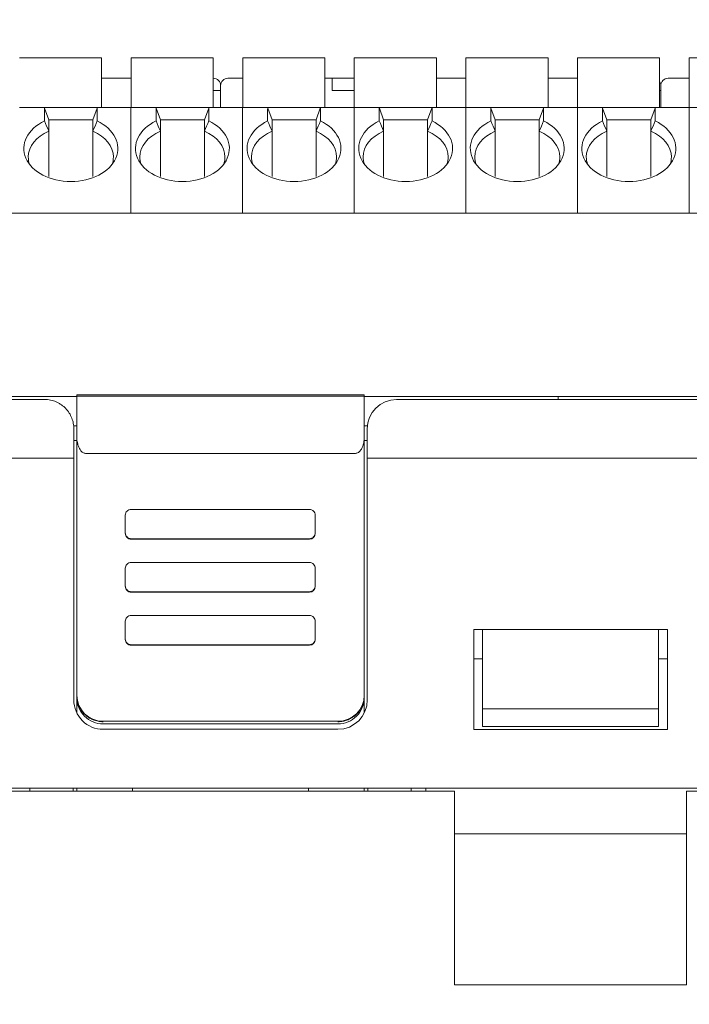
# Model space of a CAD drawing. Header units: millimetres. Extents: x -1114 to 1396, y -630 to 631.
# Tile 408 of 656: x -44 to -21, y 534 to 568. Entities that reach past the tile are written whole.
import ezdxf

# ---------------------------------------------------------------- set-up
doc = ezdxf.new("R2010")
doc.units = ezdxf.units.MM
doc.header["$MEASUREMENT"] = 0

msp = doc.modelspace()

# ---------------------------------------------------------------- linework, layer by layer
at = {"lineweight": 18}
for points, knots in [([(1038.9843, -629.7647), (1038.9843, -629.7647), (-1111.4882, -629.7647), (-1111.4882, -629.7647), (-1111.4882, -629.7647), (-1111.4882, -629.7647), (-1111.4882, 630.7883), (-1111.4882, 630.7883), (-1111.4882, 630.7883), (-1111.4882, 630.7883), (1038.9843, 630.7883), (1038.9843, 630.7883)], [0, 0, 0, 0, 0.3333333, 0.3333333, 0.3333333, 0.3333333, 0.6666667, 0.6666667, 0.6666667, 0.6666667, 1, 1, 1, 1]), ([(-37.0441, 565.6826), (-37.0441, 565.7489), (-37.0705, 565.8125), (-37.1174, 565.8594), (-37.1174, 565.8594), (-37.1642, 565.9063), (-37.2278, 565.9326), (-37.2941, 565.9326)], [0, 0, 0, 0, 0.5, 0.5, 0.5, 0.5, 1, 1, 1, 1]), ([(-36.7941, 565.9326), (-36.8604, 565.9326), (-36.924, 565.9063), (-36.9709, 565.8594), (-36.9709, 565.8594), (-37.0178, 565.8125), (-37.0441, 565.7489), (-37.0441, 565.6826)], [0, 0, 0, 0, 0.5, 0.5, 0.5, 0.5, 1, 1, 1, 1]), ([(-21.7941, 565.9326), (-21.8604, 565.9326), (-21.924, 565.9063), (-21.9709, 565.8594), (-21.9709, 565.8594), (-22.0178, 565.8125), (-22.0441, 565.7489), (-22.0441, 565.6826)], [0, 0, 0, 0, 0.5, 0.5, 0.5, 0.5, 1, 1, 1, 1]), ([(-43.0485, 564.4793), (-43.6292, 564.2), (-43.8844, 563.6855), (-43.6777, 563.2109), (-43.6777, 563.2109), (-43.471, 562.7363), (-42.8508, 562.4125), (-42.1485, 562.4125)], [0, 0, 0, 0, 0.5, 0.5, 0.5, 0.5, 1, 1, 1, 1]), ([(-42.1485, 562.4125), (-41.4463, 562.4125), (-40.8261, 562.7363), (-40.6194, 563.2109), (-40.6194, 563.2109), (-40.4127, 563.6855), (-40.6679, 564.2), (-41.2485, 564.4793)], [0, 0, 0, 0, 0.5, 0.5, 0.5, 0.5, 1, 1, 1, 1]), ([(-39.2453, 564.4793), (-39.8259, 564.2), (-40.0811, 563.6855), (-39.8744, 563.2109), (-39.8744, 563.2109), (-39.6678, 562.7363), (-39.0476, 562.4125), (-38.3453, 562.4125)], [0, 0, 0, 0, 0.5, 0.5, 0.5, 0.5, 1, 1, 1, 1]), ([(-38.3453, 562.4125), (-37.643, 562.4125), (-37.0228, 562.7363), (-36.8161, 563.2109), (-36.8161, 563.2109), (-36.6095, 563.6855), (-36.8646, 564.2), (-37.4453, 564.4793)], [0, 0, 0, 0, 0.5, 0.5, 0.5, 0.5, 1, 1, 1, 1]), ([(-35.442, 564.4793), (-36.0227, 564.2), (-36.2778, 563.6855), (-36.0712, 563.2109), (-36.0712, 563.2109), (-35.8645, 562.7363), (-35.2443, 562.4125), (-34.542, 562.4125)], [0, 0, 0, 0, 0.5, 0.5, 0.5, 0.5, 1, 1, 1, 1]), ([(-34.542, 562.4125), (-33.8397, 562.4125), (-33.2195, 562.7363), (-33.0129, 563.2109), (-33.0129, 563.2109), (-32.8062, 563.6855), (-33.0614, 564.2), (-33.642, 564.4793)], [0, 0, 0, 0, 0.5, 0.5, 0.5, 0.5, 1, 1, 1, 1]), ([(-31.6388, 564.4793), (-32.2194, 564.2), (-32.4746, 563.6855), (-32.2679, 563.2109), (-32.2679, 563.2109), (-32.0613, 562.7363), (-31.4411, 562.4125), (-30.7388, 562.4125)], [0, 0, 0, 0, 0.5, 0.5, 0.5, 0.5, 1, 1, 1, 1]), ([(-30.7388, 562.4125), (-30.0365, 562.4125), (-29.4163, 562.7363), (-29.2096, 563.2109), (-29.2096, 563.2109), (-29.003, 563.6855), (-29.2581, 564.2), (-29.8388, 564.4793)], [0, 0, 0, 0, 0.5, 0.5, 0.5, 0.5, 1, 1, 1, 1]), ([(-27.8355, 564.4793), (-28.4162, 564.2), (-28.6713, 563.6855), (-28.4647, 563.2109), (-28.4647, 563.2109), (-28.258, 562.7363), (-27.6378, 562.4125), (-26.9355, 562.4125)], [0, 0, 0, 0, 0.5, 0.5, 0.5, 0.5, 1, 1, 1, 1]), ([(-26.9355, 562.4125), (-26.2332, 562.4125), (-25.613, 562.7363), (-25.4064, 563.2109), (-25.4064, 563.2109), (-25.1997, 563.6855), (-25.4549, 564.2), (-26.0355, 564.4793)], [0, 0, 0, 0, 0.5, 0.5, 0.5, 0.5, 1, 1, 1, 1]), ([(-24.0323, 564.4793), (-24.6129, 564.2), (-24.8681, 563.6855), (-24.6614, 563.2109), (-24.6614, 563.2109), (-24.4547, 562.7363), (-23.8346, 562.4125), (-23.1323, 562.4125)], [0, 0, 0, 0, 0.5, 0.5, 0.5, 0.5, 1, 1, 1, 1]), ([(-23.1323, 562.4125), (-22.43, 562.4125), (-21.8098, 562.7363), (-21.6031, 563.2109), (-21.6031, 563.2109), (-21.3964, 563.6855), (-21.6516, 564.2), (-22.2323, 564.4793)], [0, 0, 0, 0, 0.5, 0.5, 0.5, 0.5, 1, 1, 1, 1]), ([(-43.0466, 554.9907), (-46.2416, 554.9907), (-49.4385, 554.9907), (-52.6376, 554.9907), (-52.6376, 554.9907), (-53.0375, 554.9907), (-53.4374, 554.9907), (-53.8373, 554.9907), (-53.8373, 554.9907), (-54.2373, 554.9907), (-54.6382, 554.9907), (-55.0354, 554.9907), (-55.0354, 554.9907), (-55.4326, 554.9907), (-55.8259, 554.9907), (-56.2092, 554.9907), (-56.2092, 554.9907), (-56.5925, 554.9907), (-56.9644, 554.9907), (-57.3249, 554.9907), (-57.3249, 554.9907), (-58.046, 554.9907), (-58.7299, 554.9907), (-59.4348, 554.9907), (-59.4348, 554.9907), (-60.1398, 554.9907), (-60.8581, 554.9906), (-61.5645, 554.9907)], [0, 0, 0, 0, 0.1428571, 0.1428571, 0.1428571, 0.1428571, 0.2857143, 0.2857143, 0.2857143, 0.2857143, 0.4285714, 0.4285714, 0.4285714, 0.4285714, 0.5714286, 0.5714286, 0.5714286, 0.5714286, 0.7142857, 0.7142857, 0.7142857, 0.7142857, 0.8571429, 0.8571429, 0.8571429, 0.8571429, 1, 1, 1, 1]), ([(-42.0466, 553.9907), (-42.0466, 554.0533), (-42.0524, 554.115), (-42.0639, 554.1759), (-42.0639, 554.1759), (-42.0696, 554.2063), (-42.0768, 554.2365), (-42.0854, 554.2665), (-42.0854, 554.2665), (-42.094, 554.2965), (-42.104, 554.3263), (-42.1156, 554.3558), (-42.1156, 554.3558), (-42.1388, 554.4149), (-42.1673, 554.4712), (-42.2012, 554.5249), (-42.2012, 554.5249), (-42.2181, 554.5517), (-42.2364, 554.5778), (-42.2561, 554.6033), (-42.2561, 554.6033), (-42.2759, 554.6287), (-42.297, 554.6535), (-42.3196, 554.6774), (-42.3196, 554.6774), (-42.3648, 554.7252), (-42.4143, 554.7683), (-42.4683, 554.8066), (-42.4683, 554.8066), (-42.4953, 554.8257), (-42.5234, 554.8436), (-42.5527, 554.8602), (-42.5527, 554.8602), (-42.5673, 554.8686), (-42.5822, 554.8765), (-42.5975, 554.8842), (-42.5975, 554.8842), (-42.6127, 554.8919), (-42.6283, 554.8992), (-42.6439, 554.9061), (-42.6439, 554.9061), (-42.7065, 554.9336), (-42.7715, 554.9546), (-42.8388, 554.9689), (-42.8388, 554.9689), (-42.8725, 554.976), (-42.9067, 554.9815), (-42.9416, 554.9852), (-42.9416, 554.9852), (-42.9765, 554.9889), (-43.0115, 554.9907), (-43.0466, 554.9907)], [0, 0, 0, 0, 0.0769231, 0.0769231, 0.0769231, 0.0769231, 0.1538462, 0.1538462, 0.1538462, 0.1538462, 0.2307692, 0.2307692, 0.2307692, 0.2307692, 0.3076923, 0.3076923, 0.3076923, 0.3076923, 0.3846154, 0.3846154, 0.3846154, 0.3846154, 0.4615385, 0.4615385, 0.4615385, 0.4615385, 0.5384615, 0.5384615, 0.5384615, 0.5384615, 0.6153846, 0.6153846, 0.6153846, 0.6153846, 0.6923077, 0.6923077, 0.6923077, 0.6923077, 0.7692308, 0.7692308, 0.7692308, 0.7692308, 0.8461538, 0.8461538, 0.8461538, 0.8461538, 0.9230769, 0.9230769, 0.9230769, 0.9230769, 1, 1, 1, 1]), ([(-41.9466, 553.7354), (-41.9459, 553.7053), (-41.9453, 553.6751), (-41.9431, 553.645), (-41.9431, 553.645), (-41.9411, 553.6162), (-41.9376, 553.5875), (-41.9329, 553.5589), (-41.9329, 553.5589), (-41.9283, 553.5314), (-41.9227, 553.504), (-41.9157, 553.4769), (-41.9157, 553.4769), (-41.909, 553.4508), (-41.9011, 553.4249), (-41.8917, 553.3992), (-41.8917, 553.3992), (-41.8718, 553.3442), (-41.8457, 553.2903), (-41.8077, 553.2432), (-41.8077, 553.2432), (-41.7976, 553.2307), (-41.7866, 553.2187), (-41.7745, 553.2077), (-41.7745, 553.2077), (-41.7637, 553.1978), (-41.752, 553.1887), (-41.7393, 553.1805), (-41.7393, 553.1805), (-41.7252, 553.1715), (-41.7099, 553.1637), (-41.6935, 553.1591), (-41.6935, 553.1591), (-41.6785, 553.1549), (-41.6625, 553.1535), (-41.6466, 553.152)], [0, 0, 0, 0, 0.1111111, 0.1111111, 0.1111111, 0.1111111, 0.2222222, 0.2222222, 0.2222222, 0.2222222, 0.3333333, 0.3333333, 0.3333333, 0.3333333, 0.4444444, 0.4444444, 0.4444444, 0.4444444, 0.5555556, 0.5555556, 0.5555556, 0.5555556, 0.6666667, 0.6666667, 0.6666667, 0.6666667, 0.7777778, 0.7777778, 0.7777778, 0.7777778, 0.8888889, 0.8888889, 0.8888889, 0.8888889, 1, 1, 1, 1]), ([(-32.4466, 553.1519), (-32.4298, 553.1519), (-32.4135, 553.1546), (-32.3977, 553.1597), (-32.3977, 553.1597), (-32.382, 553.1647), (-32.3676, 553.1718), (-32.3541, 553.1803), (-32.3541, 553.1803), (-32.3474, 553.1845), (-32.3409, 553.1892), (-32.3347, 553.194), (-32.3347, 553.194), (-32.3285, 553.1988), (-32.3227, 553.2039), (-32.317, 553.2091), (-32.317, 553.2091), (-32.3058, 553.2196), (-32.2955, 553.2308), (-32.2859, 553.2426), (-32.2859, 553.2426), (-32.2763, 553.2544), (-32.2676, 553.2667), (-32.2595, 553.2792), (-32.2595, 553.2792), (-32.2514, 553.2917), (-32.2441, 553.3045), (-32.2372, 553.3175), (-32.2372, 553.3175), (-32.2235, 553.3435), (-32.2119, 553.3703), (-32.2019, 553.3977), (-32.2019, 553.3977), (-32.1919, 553.4252), (-32.1836, 553.4529), (-32.1766, 553.4807), (-32.1766, 553.4807), (-32.1697, 553.5086), (-32.1641, 553.5366), (-32.1597, 553.5648), (-32.1597, 553.5648), (-32.1508, 553.6211), (-32.1466, 553.678), (-32.1466, 553.7354)], [0, 0, 0, 0, 0.0909091, 0.0909091, 0.0909091, 0.0909091, 0.1818182, 0.1818182, 0.1818182, 0.1818182, 0.2727273, 0.2727273, 0.2727273, 0.2727273, 0.3636364, 0.3636364, 0.3636364, 0.3636364, 0.4545455, 0.4545455, 0.4545455, 0.4545455, 0.5454545, 0.5454545, 0.5454545, 0.5454545, 0.6363636, 0.6363636, 0.6363636, 0.6363636, 0.7272727, 0.7272727, 0.7272727, 0.7272727, 0.8181818, 0.8181818, 0.8181818, 0.8181818, 0.9090909, 0.9090909, 0.9090909, 0.9090909, 1, 1, 1, 1]), ([(-42.0466, 552.9908), (-42.1596, 552.9908), (-42.2726, 552.9908), (-42.3856, 552.9908), (-42.3856, 552.9908), (-46.2936, 552.9908), (-50.1989, 552.9908), (-54.1008, 552.9908), (-54.1008, 552.9908), (-54.9861, 552.9908), (-55.8712, 552.9908), (-56.8213, 552.9907), (-56.8213, 552.9907), (-57.7714, 552.9906), (-58.7864, 552.9904), (-59.7815, 552.9907), (-59.7815, 552.9907), (-60.7766, 552.991), (-61.7518, 552.9917), (-62.7404, 552.989)], [0, 0, 0, 0, 0.2, 0.2, 0.2, 0.2, 0.4, 0.4, 0.4, 0.4, 0.6, 0.6, 0.6, 0.6, 0.8, 0.8, 0.8, 0.8, 1, 1, 1, 1]), ([(-40.0927, 551.244), (-40.1458, 551.244), (-40.1967, 551.223), (-40.2342, 551.1855), (-40.2342, 551.1855), (-40.2717, 551.148), (-40.2927, 551.0972), (-40.2927, 551.0443)], [0, 0, 0, 0, 0.5, 0.5, 0.5, 0.5, 1, 1, 1, 1]), ([(-33.818, 551.0443), (-33.818, 551.0972), (-33.839, 551.148), (-33.8766, 551.1855), (-33.8766, 551.1855), (-33.9141, 551.223), (-33.9649, 551.244), (-34.018, 551.244)], [0, 0, 0, 0, 0.5, 0.5, 0.5, 0.5, 1, 1, 1, 1]), ([(-40.2927, 550.4451), (-40.2927, 550.3921), (-40.2717, 550.3413), (-40.2342, 550.3039), (-40.2342, 550.3039), (-40.1967, 550.2664), (-40.1458, 550.2454), (-40.0927, 550.2454)], [0, 0, 0, 0, 0.5, 0.5, 0.5, 0.5, 1, 1, 1, 1]), ([(-40.2927, 550.4284), (-40.2927, 550.3755), (-40.2717, 550.3246), (-40.2342, 550.2872), (-40.2342, 550.2872), (-40.1967, 550.2497), (-40.1458, 550.2287), (-40.0927, 550.2287)], [0, 0, 0, 0, 0.5, 0.5, 0.5, 0.5, 1, 1, 1, 1]), ([(-34.018, 550.2454), (-33.9649, 550.2454), (-33.9141, 550.2664), (-33.8766, 550.3039), (-33.8766, 550.3039), (-33.839, 550.3413), (-33.818, 550.3921), (-33.818, 550.4451)], [0, 0, 0, 0, 0.5, 0.5, 0.5, 0.5, 1, 1, 1, 1]), ([(-40.0927, 549.4371), (-40.1458, 549.4371), (-40.1967, 549.416), (-40.2342, 549.3786), (-40.2342, 549.3786), (-40.2717, 549.3411), (-40.2927, 549.2903), (-40.2927, 549.2373)], [0, 0, 0, 0, 0.5, 0.5, 0.5, 0.5, 1, 1, 1, 1]), ([(-33.818, 549.2373), (-33.818, 549.2903), (-33.839, 549.3411), (-33.8766, 549.3786), (-33.8766, 549.3786), (-33.9141, 549.416), (-33.9649, 549.4371), (-34.018, 549.4371)], [0, 0, 0, 0, 0.5, 0.5, 0.5, 0.5, 1, 1, 1, 1]), ([(-40.2927, 548.6381), (-40.2927, 548.5852), (-40.2717, 548.5344), (-40.2342, 548.4969), (-40.2342, 548.4969), (-40.1967, 548.4595), (-40.1458, 548.4384), (-40.0927, 548.4384)], [0, 0, 0, 0, 0.5, 0.5, 0.5, 0.5, 1, 1, 1, 1]), ([(-40.2927, 548.6215), (-40.2927, 548.5685), (-40.2717, 548.5177), (-40.2342, 548.4802), (-40.2342, 548.4802), (-40.1967, 548.4428), (-40.1458, 548.4217), (-40.0927, 548.4217)], [0, 0, 0, 0, 0.5, 0.5, 0.5, 0.5, 1, 1, 1, 1]), ([(-34.018, 548.4384), (-33.9649, 548.4384), (-33.9141, 548.4595), (-33.8766, 548.4969), (-33.8766, 548.4969), (-33.839, 548.5344), (-33.818, 548.5852), (-33.818, 548.6381)], [0, 0, 0, 0, 0.5, 0.5, 0.5, 0.5, 1, 1, 1, 1]), ([(-40.0927, 547.6301), (-40.1458, 547.6301), (-40.1967, 547.6091), (-40.2342, 547.5716), (-40.2342, 547.5716), (-40.2717, 547.5341), (-40.2927, 547.4833), (-40.2927, 547.4304)], [0, 0, 0, 0, 0.5, 0.5, 0.5, 0.5, 1, 1, 1, 1]), ([(-33.818, 547.4304), (-33.818, 547.4833), (-33.839, 547.5341), (-33.8766, 547.5716), (-33.8766, 547.5716), (-33.9141, 547.6091), (-33.9649, 547.6301), (-34.018, 547.6301)], [0, 0, 0, 0, 0.5, 0.5, 0.5, 0.5, 1, 1, 1, 1]), ([(-40.2927, 546.8312), (-40.2927, 546.7782), (-40.2717, 546.7274), (-40.2342, 546.69), (-40.2342, 546.69), (-40.1967, 546.6525), (-40.1458, 546.6315), (-40.0927, 546.6315)], [0, 0, 0, 0, 0.5, 0.5, 0.5, 0.5, 1, 1, 1, 1]), ([(-40.2927, 546.8145), (-40.2927, 546.7616), (-40.2717, 546.7108), (-40.2342, 546.6733), (-40.2342, 546.6733), (-40.1967, 546.6358), (-40.1458, 546.6148), (-40.0927, 546.6148)], [0, 0, 0, 0, 0.5, 0.5, 0.5, 0.5, 1, 1, 1, 1]), ([(-34.018, 546.6315), (-33.9649, 546.6315), (-33.9141, 546.6525), (-33.8766, 546.69), (-33.8766, 546.69), (-33.839, 546.7274), (-33.818, 546.7782), (-33.818, 546.8312)], [0, 0, 0, 0, 0.5, 0.5, 0.5, 0.5, 1, 1, 1, 1]), ([(-41.0466, 544.0069), (-41.106, 544.0069), (-41.1644, 544.0127), (-41.2219, 544.0241), (-41.2219, 544.0241), (-41.2507, 544.0298), (-41.2792, 544.0369), (-41.3074, 544.0454), (-41.3074, 544.0454), (-41.3357, 544.054), (-41.3638, 544.064), (-41.391, 544.0753), (-41.391, 544.0753), (-41.4455, 544.0978), (-41.4971, 544.1254), (-41.546, 544.158), (-41.546, 544.158), (-41.5583, 544.1661), (-41.5703, 544.1746), (-41.5822, 544.1833), (-41.5822, 544.1833), (-41.594, 544.1921), (-41.6058, 544.2012), (-41.6172, 544.2106), (-41.6172, 544.2106), (-41.6402, 544.2294), (-41.662, 544.2492), (-41.6827, 544.2699), (-41.6827, 544.2699), (-41.7243, 544.3113), (-41.7615, 544.3565), (-41.7944, 544.4056), (-41.7944, 544.4056), (-41.8026, 544.4178), (-41.8106, 544.4304), (-41.8182, 544.4431), (-41.8182, 544.4431), (-41.8259, 544.4558), (-41.8331, 544.4686), (-41.8401, 544.4815), (-41.8401, 544.4815), (-41.854, 544.5075), (-41.8665, 544.5339), (-41.8778, 544.561), (-41.8778, 544.561), (-41.889, 544.588), (-41.8989, 544.6155), (-41.9075, 544.6436), (-41.9075, 544.6436), (-41.9118, 544.6577), (-41.9157, 544.6719), (-41.9193, 544.6862), (-41.9193, 544.6862), (-41.923, 544.7005), (-41.9262, 544.715), (-41.9291, 544.7295), (-41.9291, 544.7295), (-41.9407, 544.7876), (-41.9466, 544.8463), (-41.9466, 544.9056)], [0, 0, 0, 0, 0.0666667, 0.0666667, 0.0666667, 0.0666667, 0.1333333, 0.1333333, 0.1333333, 0.1333333, 0.2, 0.2, 0.2, 0.2, 0.2666667, 0.2666667, 0.2666667, 0.2666667, 0.3333333, 0.3333333, 0.3333333, 0.3333333, 0.4, 0.4, 0.4, 0.4, 0.4666667, 0.4666667, 0.4666667, 0.4666667, 0.5333333, 0.5333333, 0.5333333, 0.5333333, 0.6, 0.6, 0.6, 0.6, 0.6666667, 0.6666667, 0.6666667, 0.6666667, 0.7333333, 0.7333333, 0.7333333, 0.7333333, 0.8, 0.8, 0.8, 0.8, 0.8666667, 0.8666667, 0.8666667, 0.8666667, 0.9333333, 0.9333333, 0.9333333, 0.9333333, 1, 1, 1, 1]), ([(-32.1466, 544.9056), (-32.1466, 544.8463), (-32.1524, 544.7879), (-32.1638, 544.7305), (-32.1638, 544.7305), (-32.1695, 544.7018), (-32.1766, 544.6734), (-32.1852, 544.6452), (-32.1852, 544.6452), (-32.1938, 544.6169), (-32.2038, 544.5889), (-32.2151, 544.5617), (-32.2151, 544.5617), (-32.2376, 544.5073), (-32.2653, 544.4557), (-32.2979, 544.4069), (-32.2979, 544.4069), (-32.306, 544.3947), (-32.3145, 544.3826), (-32.3233, 544.3708), (-32.3233, 544.3708), (-32.3321, 544.3589), (-32.3412, 544.3472), (-32.3506, 544.3358), (-32.3506, 544.3358), (-32.3694, 544.3129), (-32.3892, 544.2911), (-32.41, 544.2703), (-32.41, 544.2703), (-32.4514, 544.2289), (-32.4967, 544.1917), (-32.5458, 544.1588), (-32.5458, 544.1588), (-32.5581, 544.1506), (-32.5707, 544.1426), (-32.5834, 544.135), (-32.5834, 544.135), (-32.5961, 544.1274), (-32.6089, 544.1201), (-32.6219, 544.1132), (-32.6219, 544.1132), (-32.6479, 544.0993), (-32.6744, 544.0868), (-32.7014, 544.0756), (-32.7014, 544.0756), (-32.7285, 544.0644), (-32.7561, 544.0545), (-32.7842, 544.0459), (-32.7842, 544.0459), (-32.7983, 544.0416), (-32.8125, 544.0377), (-32.8268, 544.0341), (-32.8268, 544.0341), (-32.8412, 544.0305), (-32.8557, 544.0272), (-32.8702, 544.0243), (-32.8702, 544.0243), (-32.9284, 544.0127), (-32.9872, 544.0069), (-33.0466, 544.0069)], [0, 0, 0, 0, 0.0666667, 0.0666667, 0.0666667, 0.0666667, 0.1333333, 0.1333333, 0.1333333, 0.1333333, 0.2, 0.2, 0.2, 0.2, 0.2666667, 0.2666667, 0.2666667, 0.2666667, 0.3333333, 0.3333333, 0.3333333, 0.3333333, 0.4, 0.4, 0.4, 0.4, 0.4666667, 0.4666667, 0.4666667, 0.4666667, 0.5333333, 0.5333333, 0.5333333, 0.5333333, 0.6, 0.6, 0.6, 0.6, 0.6666667, 0.6666667, 0.6666667, 0.6666667, 0.7333333, 0.7333333, 0.7333333, 0.7333333, 0.8, 0.8, 0.8, 0.8, 0.8666667, 0.8666667, 0.8666667, 0.8666667, 0.9333333, 0.9333333, 0.9333333, 0.9333333, 1, 1, 1, 1]), ([(-42.0466, 544.749), (-42.0466, 544.4838), (-41.9412, 544.2295), (-41.7537, 544.0419), (-41.7537, 544.0419), (-41.5661, 543.8544), (-41.3118, 543.749), (-41.0466, 543.749)], [0, 0, 0, 0, 0.5, 0.5, 0.5, 0.5, 1, 1, 1, 1]), ([(-41.9466, 544.8312), (-41.9466, 544.5929), (-41.8518, 544.3643), (-41.683, 544.1957), (-41.683, 544.1957), (-41.5142, 544.0272), (-41.2853, 543.9325), (-41.0466, 543.9325)], [0, 0, 0, 0, 0.5, 0.5, 0.5, 0.5, 1, 1, 1, 1]), ([(-33.0466, 543.9325), (-32.8079, 543.9325), (-32.579, 544.0272), (-32.4102, 544.1957), (-32.4102, 544.1957), (-32.2414, 544.3643), (-32.1466, 544.5929), (-32.1466, 544.8312)], [0, 0, 0, 0, 0.5, 0.5, 0.5, 0.5, 1, 1, 1, 1])]:
    msp.add_open_spline(points, degree=3, knots=knots, dxfattribs=at)
for points in [[(-41.0985, 566.6326), (-41.0985, 566.6326), (-43.8985, 566.6326), (-43.8985, 566.6326)], [(-41.0985, 564.9326), (-41.0985, 564.9326), (-41.0985, 566.6326), (-41.0985, 566.6326)], [(-37.2953, 566.6326), (-37.2953, 566.6326), (-40.0953, 566.6326), (-40.0953, 566.6326)], [(-40.0953, 566.6326), (-40.0953, 566.6326), (-40.0953, 564.9326), (-40.0953, 564.9326)], [(-37.2953, 564.9326), (-37.2953, 564.9326), (-37.2953, 566.6326), (-37.2953, 566.6326)], [(-36.292, 566.6326), (-36.292, 566.6326), (-36.292, 564.9326), (-36.292, 564.9326)], [(-33.492, 566.6326), (-33.492, 566.6326), (-36.292, 566.6326), (-36.292, 566.6326)], [(-33.492, 564.9326), (-33.492, 564.9326), (-33.492, 566.6326), (-33.492, 566.6326)], [(-32.4888, 566.6326), (-32.4888, 566.6326), (-32.4888, 564.9326), (-32.4888, 564.9326)], [(-29.6888, 566.6326), (-29.6888, 566.6326), (-32.4888, 566.6326), (-32.4888, 566.6326)], [(-29.6888, 564.9326), (-29.6888, 564.9326), (-29.6888, 566.6326), (-29.6888, 566.6326)], [(-25.8855, 566.6326), (-25.8855, 566.6326), (-28.6855, 566.6326), (-28.6855, 566.6326)], [(-28.6855, 566.6326), (-28.6855, 566.6326), (-28.6855, 564.9326), (-28.6855, 564.9326)], [(-25.8855, 564.9326), (-25.8855, 564.9326), (-25.8855, 566.6326), (-25.8855, 566.6326)], [(-22.0823, 566.6326), (-22.0823, 566.6326), (-24.8823, 566.6326), (-24.8823, 566.6326)], [(-24.8823, 566.6326), (-24.8823, 566.6326), (-24.8823, 564.9326), (-24.8823, 564.9326)], [(-22.0823, 564.9326), (-22.0823, 564.9326), (-22.0823, 566.6326), (-22.0823, 566.6326)], [(-18.279, 566.6326), (-18.279, 566.6326), (-21.079, 566.6326), (-21.079, 566.6326)], [(-21.079, 566.6326), (-21.079, 566.6326), (-21.079, 564.9326), (-21.079, 564.9326)], [(-40.0952, 565.9326), (-40.0952, 565.9326), (-41.0985, 565.9326), (-41.0985, 565.9326)], [(-41.0985, 565.9326), (-41.0985, 565.9326), (-40.0952, 565.9326), (-40.0952, 565.9326)], [(-37.2941, 565.9326), (-37.2941, 565.9326), (-37.2953, 565.9326), (-37.2953, 565.9326)], [(-36.292, 565.9326), (-36.292, 565.9326), (-36.7941, 565.9326), (-36.7941, 565.9326)], [(-36.7941, 565.9326), (-36.7941, 565.9326), (-36.292, 565.9326), (-36.292, 565.9326)], [(-33.2441, 565.9326), (-33.2441, 565.9326), (-33.4921, 565.9326), (-33.4921, 565.9326)], [(-33.4921, 565.9326), (-33.4921, 565.9326), (-33.2441, 565.9326), (-33.2441, 565.9326)], [(-33.2441, 565.9326), (-33.2441, 565.9326), (-33.2441, 565.6826), (-33.2441, 565.6826)], [(-33.2441, 565.9326), (-33.2441, 565.9326), (-32.7441, 565.9326), (-32.7441, 565.9326)], [(-33.2441, 565.9326), (-33.2441, 565.9326), (-33.2441, 565.6826), (-33.2441, 565.6826)], [(-32.4888, 565.9326), (-32.4888, 565.9326), (-32.7441, 565.9326), (-32.7441, 565.9326)], [(-28.6855, 565.9326), (-28.6855, 565.9326), (-29.6888, 565.9326), (-29.6888, 565.9326)], [(-29.6888, 565.9326), (-29.6888, 565.9326), (-28.6855, 565.9326), (-28.6855, 565.9326)], [(-24.8823, 565.9326), (-24.8823, 565.9326), (-25.8855, 565.9326), (-25.8855, 565.9326)], [(-25.8855, 565.9326), (-25.8855, 565.9326), (-24.8823, 565.9326), (-24.8823, 565.9326)], [(-22.0441, 565.6826), (-22.0441, 565.7295), (-22.0573, 565.7755), (-22.0823, 565.8153)], [(-21.079, 565.9326), (-21.079, 565.9326), (-21.7941, 565.9326), (-21.7941, 565.9326)], [(-21.7941, 565.9326), (-21.7941, 565.9326), (-21.079, 565.9326), (-21.079, 565.9326)], [(-37.2941, 565.5126), (-37.2941, 565.5126), (-37.2953, 565.5126), (-37.2953, 565.5126)], [(-37.2941, 565.5126), (-37.2941, 565.5126), (-37.0441, 565.5126), (-37.0441, 565.5126)], [(-37.0441, 564.9325), (-37.0441, 564.9325), (-37.0441, 565.6826), (-37.0441, 565.6826)], [(-37.0441, 564.9325), (-37.0441, 564.9325), (-37.0441, 565.6826), (-37.0441, 565.6826)], [(-37.0441, 564.9326), (-37.0441, 564.9326), (-37.0441, 565.5126), (-37.0441, 565.5126)], [(-33.2441, 565.6826), (-33.2441, 565.6826), (-33.2441, 565.5126), (-33.2441, 565.5126)], [(-32.4888, 565.5126), (-32.4888, 565.5126), (-33.2441, 565.5126), (-33.2441, 565.5126)], [(-22.0823, 565.5126), (-22.0823, 565.5126), (-22.0441, 565.5126), (-22.0441, 565.5126)], [(-22.0441, 564.9325), (-22.0441, 564.9325), (-22.0441, 565.6826), (-22.0441, 565.6826)], [(-22.0441, 564.9326), (-22.0441, 564.9326), (-22.0441, 565.5126), (-22.0441, 565.5126)], [(-43.9018, 564.9326), (-43.9018, 564.9326), (-43.0485, 564.9326), (-43.0485, 564.9326)], [(-43.0485, 564.9326), (-43.0485, 564.9326), (-43.9018, 564.9326), (-43.9018, 564.9326)], [(-43.0485, 564.9326), (-43.0485, 564.9326), (-41.2485, 564.9326), (-41.2485, 564.9326)], [(-43.0485, 564.9326), (-43.0485, 564.9326), (-43.0469, 564.9282), (-43.0438, 564.9197)], [(-43.0438, 564.9197), (-43.0469, 564.9111), (-43.0485, 564.8986), (-43.0485, 564.8828)], [(-43.0485, 564.8828), (-43.0485, 564.8828), (-43.0485, 564.4793), (-43.0485, 564.4793)], [(-42.8985, 564.5205), (-42.8985, 564.5205), (-43.0438, 564.9197), (-43.0438, 564.9197)], [(-41.3985, 564.5205), (-41.3985, 564.5205), (-41.2532, 564.9197), (-41.2532, 564.9197)], [(-41.2532, 564.9197), (-41.2501, 564.9282), (-41.2486, 564.9326), (-41.2485, 564.9326)], [(-41.2532, 564.9197), (-41.2501, 564.9111), (-41.2485, 564.8986), (-41.2485, 564.8828)], [(-41.2485, 564.9326), (-41.2485, 564.9326), (-40.0985, 564.9326), (-40.0985, 564.9326)], [(-41.2485, 564.9326), (-41.2485, 564.9326), (-40.0985, 564.9326), (-40.0985, 564.9326)], [(-41.2485, 564.8828), (-41.2485, 564.8828), (-41.2485, 564.4793), (-41.2485, 564.4793)], [(-40.0985, 564.9326), (-40.0985, 564.9326), (-39.2453, 564.9326), (-39.2453, 564.9326)], [(-40.0985, 564.8828), (-40.0985, 564.8828), (-40.0985, 564.9326), (-40.0985, 564.9326)], [(-39.2453, 564.9326), (-39.2453, 564.9326), (-40.0985, 564.9326), (-40.0985, 564.9326)], [(-40.0985, 564.8828), (-40.0985, 564.8828), (-40.0985, 564.9326), (-40.0985, 564.9326)], [(-40.0985, 561.3405), (-40.0985, 561.3405), (-40.0985, 564.8828), (-40.0985, 564.8828)], [(-40.0985, 561.3405), (-40.0985, 561.3405), (-40.0985, 564.8828), (-40.0985, 564.8828)], [(-39.2453, 564.9326), (-39.2453, 564.9326), (-37.4453, 564.9326), (-37.4453, 564.9326)], [(-39.2453, 564.9326), (-39.2453, 564.9326), (-39.2437, 564.9282), (-39.2406, 564.9197)], [(-39.2406, 564.9197), (-39.2437, 564.9111), (-39.2453, 564.8986), (-39.2453, 564.8828)], [(-39.2453, 564.8828), (-39.2453, 564.8828), (-39.2453, 564.4793), (-39.2453, 564.4793)], [(-39.0953, 564.5205), (-39.0953, 564.5205), (-39.2406, 564.9197), (-39.2406, 564.9197)], [(-37.5953, 564.5205), (-37.5953, 564.5205), (-37.45, 564.9197), (-37.45, 564.9197)], [(-37.45, 564.9197), (-37.4469, 564.9282), (-37.4453, 564.9326), (-37.4453, 564.9326)], [(-37.45, 564.9197), (-37.4469, 564.9111), (-37.4453, 564.8986), (-37.4453, 564.8828)], [(-37.4453, 564.9326), (-37.4453, 564.9326), (-36.2953, 564.9326), (-36.2953, 564.9326)], [(-37.4453, 564.9326), (-37.4453, 564.9326), (-36.2953, 564.9326), (-36.2953, 564.9326)], [(-37.4453, 564.8828), (-37.4453, 564.8828), (-37.4453, 564.4793), (-37.4453, 564.4793)], [(-36.2953, 564.9326), (-36.2953, 564.9326), (-35.442, 564.9326), (-35.442, 564.9326)], [(-36.2953, 564.8828), (-36.2953, 564.8828), (-36.2953, 564.9326), (-36.2953, 564.9326)], [(-35.442, 564.9326), (-35.442, 564.9326), (-36.2953, 564.9326), (-36.2953, 564.9326)], [(-36.2953, 564.8828), (-36.2953, 564.8828), (-36.2953, 564.9326), (-36.2953, 564.9326)], [(-36.2953, 561.3405), (-36.2953, 561.3405), (-36.2953, 564.8828), (-36.2953, 564.8828)], [(-36.2953, 561.3405), (-36.2953, 561.3405), (-36.2953, 564.8828), (-36.2953, 564.8828)], [(-35.442, 564.9326), (-35.442, 564.9326), (-33.642, 564.9326), (-33.642, 564.9326)], [(-35.442, 564.9326), (-35.442, 564.9326), (-35.4404, 564.9282), (-35.4373, 564.9197)], [(-35.4373, 564.9197), (-35.4404, 564.9111), (-35.442, 564.8986), (-35.442, 564.8828)], [(-35.442, 564.8828), (-35.442, 564.8828), (-35.442, 564.4793), (-35.442, 564.4793)], [(-35.292, 564.5205), (-35.292, 564.5205), (-35.4373, 564.9197), (-35.4373, 564.9197)], [(-33.792, 564.5205), (-33.792, 564.5205), (-33.6467, 564.9197), (-33.6467, 564.9197)], [(-33.6467, 564.9197), (-33.6436, 564.9282), (-33.642, 564.9326), (-33.642, 564.9326)], [(-33.6467, 564.9197), (-33.6436, 564.9111), (-33.642, 564.8986), (-33.642, 564.8828)], [(-33.642, 564.9326), (-33.642, 564.9326), (-32.492, 564.9326), (-32.492, 564.9326)], [(-33.642, 564.9326), (-33.642, 564.9326), (-32.492, 564.9326), (-32.492, 564.9326)], [(-33.642, 564.8828), (-33.642, 564.8828), (-33.642, 564.4793), (-33.642, 564.4793)], [(-32.492, 564.9326), (-32.492, 564.9326), (-31.6388, 564.9326), (-31.6388, 564.9326)], [(-32.492, 564.8828), (-32.492, 564.8828), (-32.492, 564.9326), (-32.492, 564.9326)], [(-31.6388, 564.9326), (-31.6388, 564.9326), (-32.492, 564.9326), (-32.492, 564.9326)], [(-32.492, 564.8828), (-32.492, 564.8828), (-32.492, 564.9326), (-32.492, 564.9326)], [(-32.492, 561.3405), (-32.492, 561.3405), (-32.492, 564.8828), (-32.492, 564.8828)], [(-32.492, 561.3405), (-32.492, 561.3405), (-32.492, 564.8828), (-32.492, 564.8828)], [(-31.6388, 564.9326), (-31.6388, 564.9326), (-29.8388, 564.9326), (-29.8388, 564.9326)], [(-31.6388, 564.9326), (-31.6388, 564.9326), (-31.6372, 564.9282), (-31.6341, 564.9197)], [(-31.6341, 564.9197), (-31.6372, 564.9111), (-31.6388, 564.8986), (-31.6388, 564.8828)], [(-31.6388, 564.8828), (-31.6388, 564.8828), (-31.6388, 564.4793), (-31.6388, 564.4793)], [(-31.4888, 564.5205), (-31.4888, 564.5205), (-31.6341, 564.9197), (-31.6341, 564.9197)], [(-29.9888, 564.5205), (-29.9888, 564.5205), (-29.8435, 564.9197), (-29.8435, 564.9197)], [(-29.8435, 564.9197), (-29.8404, 564.9282), (-29.8388, 564.9326), (-29.8388, 564.9326)], [(-29.8435, 564.9197), (-29.8404, 564.9111), (-29.8388, 564.8986), (-29.8388, 564.8828)], [(-29.8388, 564.9326), (-29.8388, 564.9326), (-28.6888, 564.9326), (-28.6888, 564.9326)], [(-29.8388, 564.9326), (-29.8388, 564.9326), (-28.6888, 564.9326), (-28.6888, 564.9326)], [(-29.8388, 564.8828), (-29.8388, 564.8828), (-29.8388, 564.4793), (-29.8388, 564.4793)], [(-28.6888, 564.9326), (-28.6888, 564.9326), (-27.8355, 564.9326), (-27.8355, 564.9326)], [(-28.6888, 564.8828), (-28.6888, 564.8828), (-28.6888, 564.9326), (-28.6888, 564.9326)], [(-28.6888, 564.8828), (-28.6888, 564.8828), (-28.6888, 564.9326), (-28.6888, 564.9326)], [(-27.8355, 564.9326), (-27.8355, 564.9326), (-28.6888, 564.9326), (-28.6888, 564.9326)], [(-28.6888, 561.3405), (-28.6888, 561.3405), (-28.6888, 564.8828), (-28.6888, 564.8828)], [(-28.6888, 561.3405), (-28.6888, 561.3405), (-28.6888, 564.8828), (-28.6888, 564.8828)], [(-27.8355, 564.9326), (-27.8355, 564.9326), (-26.0355, 564.9326), (-26.0355, 564.9326)], [(-27.8355, 564.9326), (-27.8355, 564.9326), (-27.8339, 564.9282), (-27.8308, 564.9197)], [(-27.8308, 564.9197), (-27.8339, 564.9111), (-27.8355, 564.8986), (-27.8355, 564.8828)], [(-27.8355, 564.8828), (-27.8355, 564.8828), (-27.8355, 564.4793), (-27.8355, 564.4793)], [(-27.6855, 564.5205), (-27.6855, 564.5205), (-27.8308, 564.9197), (-27.8308, 564.9197)], [(-26.1855, 564.5205), (-26.1855, 564.5205), (-26.0402, 564.9197), (-26.0402, 564.9197)], [(-26.0402, 564.9197), (-26.0371, 564.9282), (-26.0355, 564.9326), (-26.0355, 564.9326)], [(-26.0402, 564.9197), (-26.0371, 564.9111), (-26.0355, 564.8986), (-26.0355, 564.8828)], [(-26.0355, 564.9326), (-26.0355, 564.9326), (-24.8855, 564.9326), (-24.8855, 564.9326)], [(-26.0355, 564.9326), (-26.0355, 564.9326), (-24.8855, 564.9326), (-24.8855, 564.9326)], [(-26.0355, 564.8828), (-26.0355, 564.8828), (-26.0355, 564.4793), (-26.0355, 564.4793)], [(-24.8855, 564.9326), (-24.8855, 564.9326), (-24.0323, 564.9326), (-24.0323, 564.9326)], [(-24.8855, 564.8828), (-24.8855, 564.8828), (-24.8855, 564.9326), (-24.8855, 564.9326)], [(-24.8855, 564.8828), (-24.8855, 564.8828), (-24.8855, 564.9326), (-24.8855, 564.9326)], [(-24.0323, 564.9326), (-24.0323, 564.9326), (-24.8855, 564.9326), (-24.8855, 564.9326)], [(-24.8855, 561.3405), (-24.8855, 561.3405), (-24.8855, 564.8828), (-24.8855, 564.8828)], [(-24.8855, 561.3405), (-24.8855, 561.3405), (-24.8855, 564.8828), (-24.8855, 564.8828)], [(-24.0323, 564.9326), (-24.0323, 564.9326), (-22.2323, 564.9326), (-22.2323, 564.9326)], [(-24.0323, 564.9326), (-24.0323, 564.9326), (-24.0307, 564.9282), (-24.0276, 564.9197)], [(-24.0276, 564.9197), (-24.0307, 564.9111), (-24.0323, 564.8986), (-24.0323, 564.8828)], [(-24.0323, 564.8828), (-24.0323, 564.8828), (-24.0323, 564.4793), (-24.0323, 564.4793)], [(-23.8823, 564.5205), (-23.8823, 564.5205), (-24.0276, 564.9197), (-24.0276, 564.9197)], [(-22.3823, 564.5205), (-22.3823, 564.5205), (-22.237, 564.9197), (-22.237, 564.9197)], [(-22.237, 564.9197), (-22.2339, 564.9282), (-22.2323, 564.9326), (-22.2323, 564.9326)], [(-22.237, 564.9197), (-22.2339, 564.9111), (-22.2323, 564.8986), (-22.2323, 564.8828)], [(-22.2323, 564.9326), (-22.2323, 564.9326), (-21.0823, 564.9326), (-21.0823, 564.9326)], [(-22.2323, 564.9326), (-22.2323, 564.9326), (-21.0823, 564.9326), (-21.0823, 564.9326)], [(-22.2323, 564.8828), (-22.2323, 564.8828), (-22.2323, 564.4793), (-22.2323, 564.4793)], [(-21.0823, 564.9326), (-21.0823, 564.9326), (-20.229, 564.9326), (-20.229, 564.9326)], [(-21.0823, 564.8828), (-21.0823, 564.8828), (-21.0823, 564.9326), (-21.0823, 564.9326)], [(-20.229, 564.9326), (-20.229, 564.9326), (-21.0823, 564.9326), (-21.0823, 564.9326)], [(-21.0823, 564.8828), (-21.0823, 564.8828), (-21.0823, 564.9326), (-21.0823, 564.9326)], [(-21.0823, 561.3405), (-21.0823, 561.3405), (-21.0823, 564.8828), (-21.0823, 564.8828)], [(-21.0823, 561.3405), (-21.0823, 561.3405), (-21.0823, 564.8828), (-21.0823, 564.8828)], [(-42.8985, 564.13), (-42.9485, 564.2469), (-42.9985, 564.3633), (-43.0485, 564.4793)], [(-42.8985, 564.5205), (-42.8985, 564.5205), (-42.1485, 564.5205), (-42.1485, 564.5205)], [(-42.8985, 564.13), (-42.8985, 564.13), (-42.8985, 564.5205), (-42.8985, 564.5205)], [(-41.3985, 564.5205), (-41.3985, 564.5205), (-42.1485, 564.5205), (-42.1485, 564.5205)], [(-41.3985, 564.13), (-41.3985, 564.13), (-41.3985, 564.5205), (-41.3985, 564.5205)], [(-41.2485, 564.4793), (-41.2986, 564.3633), (-41.3486, 564.2469), (-41.3985, 564.13)], [(-39.0953, 564.13), (-39.1452, 564.2469), (-39.1952, 564.3633), (-39.2453, 564.4793)], [(-39.0953, 564.5205), (-39.0953, 564.5205), (-38.3453, 564.5205), (-38.3453, 564.5205)], [(-39.0953, 564.13), (-39.0953, 564.13), (-39.0953, 564.5205), (-39.0953, 564.5205)], [(-38.3453, 564.5205), (-38.3453, 564.5205), (-37.5953, 564.5205), (-37.5953, 564.5205)], [(-37.5953, 564.13), (-37.5953, 564.13), (-37.5953, 564.5205), (-37.5953, 564.5205)], [(-37.4453, 564.4793), (-37.4953, 564.3633), (-37.5453, 564.2469), (-37.5953, 564.13)], [(-35.292, 564.13), (-35.342, 564.2469), (-35.392, 564.3633), (-35.442, 564.4793)], [(-35.292, 564.5205), (-35.292, 564.5205), (-34.542, 564.5205), (-34.542, 564.5205)], [(-35.292, 564.13), (-35.292, 564.13), (-35.292, 564.5205), (-35.292, 564.5205)], [(-33.792, 564.5205), (-33.792, 564.5205), (-34.542, 564.5205), (-34.542, 564.5205)], [(-33.792, 564.13), (-33.792, 564.13), (-33.792, 564.5205), (-33.792, 564.5205)], [(-33.642, 564.4793), (-33.6921, 564.3633), (-33.7421, 564.2469), (-33.792, 564.13)], [(-31.4888, 564.13), (-31.5387, 564.2469), (-31.5887, 564.3633), (-31.6388, 564.4793)], [(-31.4888, 564.5205), (-31.4888, 564.5205), (-30.7388, 564.5205), (-30.7388, 564.5205)], [(-31.4888, 564.13), (-31.4888, 564.13), (-31.4888, 564.5205), (-31.4888, 564.5205)], [(-29.9888, 564.5205), (-29.9888, 564.5205), (-30.7388, 564.5205), (-30.7388, 564.5205)], [(-29.9888, 564.13), (-29.9888, 564.13), (-29.9888, 564.5205), (-29.9888, 564.5205)], [(-29.8388, 564.4793), (-29.8888, 564.3633), (-29.9388, 564.2469), (-29.9888, 564.13)], [(-27.6855, 564.13), (-27.7355, 564.2469), (-27.7855, 564.3633), (-27.8355, 564.4793)], [(-27.6855, 564.5205), (-27.6855, 564.5205), (-26.9355, 564.5205), (-26.9355, 564.5205)], [(-27.6855, 564.13), (-27.6855, 564.13), (-27.6855, 564.5205), (-27.6855, 564.5205)], [(-26.1855, 564.5205), (-26.1855, 564.5205), (-26.9355, 564.5205), (-26.9355, 564.5205)], [(-26.1855, 564.13), (-26.1855, 564.13), (-26.1855, 564.5205), (-26.1855, 564.5205)], [(-26.0355, 564.4793), (-26.0856, 564.3633), (-26.1356, 564.2469), (-26.1855, 564.13)], [(-23.8823, 564.13), (-23.9322, 564.2469), (-23.9822, 564.3633), (-24.0323, 564.4793)], [(-23.8823, 564.5205), (-23.8823, 564.5205), (-23.1323, 564.5205), (-23.1323, 564.5205)], [(-23.8823, 564.13), (-23.8823, 564.13), (-23.8823, 564.5205), (-23.8823, 564.5205)], [(-23.1323, 564.5205), (-23.1323, 564.5205), (-22.3823, 564.5205), (-22.3823, 564.5205)], [(-22.3823, 564.13), (-22.3823, 564.13), (-22.3823, 564.5205), (-22.3823, 564.5205)], [(-22.2323, 564.4793), (-22.2823, 564.3633), (-22.3323, 564.2469), (-22.3823, 564.13)], [(-42.8985, 564.13), (-43.333, 563.9443), (-43.5985, 563.6114), (-43.5985, 563.2525)], [(-42.8985, 564.13), (-42.8985, 564.13), (-42.8985, 562.584), (-42.8985, 562.584)], [(-41.3985, 562.584), (-41.3985, 562.584), (-41.3985, 564.13), (-41.3985, 564.13)], [(-40.6985, 563.2525), (-40.6985, 563.6114), (-40.9641, 563.9443), (-41.3985, 564.13)], [(-39.0953, 564.13), (-39.5298, 563.9443), (-39.7953, 563.6114), (-39.7953, 563.2525)], [(-39.0953, 564.13), (-39.0953, 564.13), (-39.0953, 562.584), (-39.0953, 562.584)], [(-37.5953, 562.584), (-37.5953, 562.584), (-37.5953, 564.13), (-37.5953, 564.13)], [(-36.8953, 563.2525), (-36.8953, 563.6114), (-37.1608, 563.9443), (-37.5953, 564.13)], [(-35.292, 564.13), (-35.7265, 563.9443), (-35.992, 563.6114), (-35.992, 563.2525)], [(-35.292, 564.13), (-35.292, 564.13), (-35.292, 562.584), (-35.292, 562.584)], [(-33.792, 562.584), (-33.792, 562.584), (-33.792, 564.13), (-33.792, 564.13)], [(-33.092, 563.2525), (-33.092, 563.6114), (-33.3575, 563.9443), (-33.792, 564.13)], [(-31.4888, 564.13), (-31.9233, 563.9443), (-32.1888, 563.6114), (-32.1888, 563.2525)], [(-31.4888, 564.13), (-31.4888, 564.13), (-31.4888, 562.584), (-31.4888, 562.584)], [(-29.9888, 562.584), (-29.9888, 562.584), (-29.9888, 564.13), (-29.9888, 564.13)], [(-29.2888, 563.2525), (-29.2888, 563.6114), (-29.5543, 563.9443), (-29.9888, 564.13)], [(-27.6855, 564.13), (-28.12, 563.9443), (-28.3855, 563.6114), (-28.3855, 563.2525)], [(-27.6855, 564.13), (-27.6855, 564.13), (-27.6855, 562.584), (-27.6855, 562.584)], [(-26.1855, 562.584), (-26.1855, 562.584), (-26.1855, 564.13), (-26.1855, 564.13)], [(-25.4855, 563.2525), (-25.4855, 563.6114), (-25.751, 563.9443), (-26.1855, 564.13)], [(-23.8823, 564.13), (-24.3168, 563.9443), (-24.5823, 563.6114), (-24.5823, 563.2525)], [(-23.8823, 564.13), (-23.8823, 564.13), (-23.8823, 562.584), (-23.8823, 562.584)], [(-22.3823, 562.584), (-22.3823, 562.584), (-22.3823, 564.13), (-22.3823, 564.13)], [(-21.6823, 563.2525), (-21.6823, 563.6114), (-21.9478, 563.9443), (-22.3823, 564.13)], [(-43.5985, 563.2525), (-43.5985, 563.1693), (-43.5842, 563.0864), (-43.5559, 563.0057)], [(-40.7412, 563.0057), (-40.7129, 563.0864), (-40.6985, 563.1693), (-40.6985, 563.2525)], [(-39.7953, 563.2525), (-39.7953, 563.1693), (-39.781, 563.0864), (-39.7527, 563.0057)], [(-36.9379, 563.0057), (-36.9096, 563.0864), (-36.8953, 563.1693), (-36.8953, 563.2525)], [(-35.992, 563.2525), (-35.992, 563.1693), (-35.9777, 563.0864), (-35.9494, 563.0057)], [(-33.1347, 563.0057), (-33.1063, 563.0864), (-33.092, 563.1693), (-33.092, 563.2525)], [(-32.1888, 563.2525), (-32.1888, 563.1693), (-32.1745, 563.0864), (-32.1461, 563.0057)], [(-29.3314, 563.0057), (-29.3031, 563.0864), (-29.2888, 563.1693), (-29.2888, 563.2525)], [(-28.3855, 563.2525), (-28.3855, 563.1693), (-28.3712, 563.0864), (-28.3429, 563.0057)], [(-25.5281, 563.0057), (-25.4998, 563.0864), (-25.4855, 563.1693), (-25.4855, 563.2525)], [(-24.5823, 563.2525), (-24.5823, 563.1693), (-24.5679, 563.0864), (-24.5396, 563.0057)], [(-21.7249, 563.0057), (-21.6966, 563.0864), (-21.6823, 563.1693), (-21.6823, 563.2525)], [(-65.1494, 561.3405), (-65.1494, 561.3405), (-8.9438, 561.3405), (-8.9438, 561.3405)], [(-8.9438, 561.3405), (-8.9438, 561.3405), (-65.1494, 561.3405), (-65.1494, 561.3405)], [(-41.9466, 555.0905), (-41.9466, 555.0905), (-63.2494, 555.0905), (-63.2494, 555.0905)], [(-41.9466, 555.0977), (-41.9466, 555.0977), (-41.9466, 555.1429), (-41.9466, 555.1429)], [(-32.1466, 555.1429), (-32.1466, 555.1429), (-41.9466, 555.1429), (-41.9466, 555.1429)], [(-41.9466, 555.0966), (-41.9466, 554.6429), (-41.9466, 554.1892), (-41.9466, 553.7354)], [(-32.1466, 555.0965), (-35.4132, 555.0965), (-38.6799, 555.0965), (-41.9466, 555.0966)], [(-32.1466, 555.1429), (-32.1466, 555.1429), (-32.1466, 555.0975), (-32.1466, 555.0975)], [(-32.1466, 553.7354), (-32.1466, 554.1891), (-32.1466, 554.6427), (-32.1466, 555.0965)], [(-10.8438, 555.0905), (-10.8438, 555.0905), (-32.1466, 555.0905), (-32.1466, 555.0905)], [(-31.0466, 554.9907), (-31.5989, 554.9907), (-32.0466, 554.543), (-32.0466, 553.9907)], [(-11.8438, 554.9907), (-11.8438, 554.9907), (-31.0466, 554.9907), (-31.0466, 554.9907)], [(-25.5466, 555.0905), (-25.5466, 555.0905), (-25.5466, 554.9907), (-25.5466, 554.9907)], [(-42.0558, 554.0905), (-42.0558, 554.0905), (-41.9466, 554.0905), (-41.9466, 554.0905)], [(-42.0466, 552.9909), (-42.0466, 553.3241), (-42.0466, 553.6574), (-42.0466, 553.9907)], [(-32.1466, 554.0905), (-32.1466, 554.0905), (-32.0415, 554.0905), (-32.0415, 554.0905)], [(-32.0466, 553.9907), (-32.0466, 553.9907), (-32.0466, 552.9907), (-32.0466, 552.9907)], [(-41.9466, 544.9056), (-41.9466, 544.9056), (-41.9466, 553.7354), (-41.9466, 553.7354)], [(-41.9466, 544.9058), (-41.9466, 544.9058), (-41.9466, 553.7287), (-41.9466, 553.7287)], [(-32.1466, 553.7354), (-32.1466, 553.7354), (-32.1466, 544.9056), (-32.1466, 544.9056)], [(-32.1466, 553.7285), (-32.1466, 553.7285), (-32.1466, 544.9058), (-32.1466, 544.9058)], [(-42.0466, 553.5905), (-42.0466, 553.5905), (-41.9464, 553.5905), (-41.9464, 553.5905)], [(-32.1467, 553.5905), (-32.1467, 553.5905), (-32.0466, 553.5905), (-32.0466, 553.5905)], [(-42.0466, 544.749), (-42.0466, 544.749), (-42.0466, 552.9908), (-42.0466, 552.9908)], [(-32.4466, 553.1519), (-32.4466, 553.1519), (-41.6466, 553.152), (-41.6466, 553.152)], [(-32.0466, 552.9907), (-32.0466, 552.9907), (-32.0466, 544.749), (-32.0466, 544.749)], [(-9.8438, 552.9907), (-9.8438, 552.9907), (-32.0466, 552.9907), (-32.0466, 552.9907)], [(-40.2927, 551.0443), (-40.2927, 551.0443), (-40.2927, 550.4451), (-40.2927, 550.4451)], [(-34.018, 551.244), (-34.018, 551.244), (-40.0927, 551.244), (-40.0927, 551.244)], [(-33.818, 550.4451), (-33.818, 550.4451), (-33.818, 551.0443), (-33.818, 551.0443)], [(-40.2927, 550.4451), (-40.2927, 550.4451), (-40.2927, 550.4284), (-40.2927, 550.4284)], [(-34.018, 550.2287), (-33.9075, 550.2287), (-33.818, 550.3181), (-33.818, 550.4284)], [(-33.818, 550.4473), (-33.818, 550.4473), (-33.818, 550.4284), (-33.818, 550.4284)], [(-33.818, 550.4451), (-33.818, 550.4451), (-33.818, 550.4284), (-33.818, 550.4284)], [(-40.0927, 550.2454), (-40.0927, 550.2454), (-34.018, 550.2454), (-34.018, 550.2454)], [(-34.018, 550.2287), (-34.018, 550.2287), (-40.0927, 550.2287), (-40.0927, 550.2287)], [(-34.018, 549.4371), (-34.018, 549.4371), (-40.0927, 549.4371), (-40.0927, 549.4371)], [(-40.2927, 549.2373), (-40.2927, 549.2373), (-40.2927, 548.6381), (-40.2927, 548.6381)], [(-33.818, 548.6381), (-33.818, 548.6381), (-33.818, 549.2373), (-33.818, 549.2373)], [(-40.2927, 548.6215), (-40.2927, 548.6215), (-40.2927, 548.6381), (-40.2927, 548.6381)], [(-40.2927, 548.6381), (-40.2927, 548.6381), (-40.2927, 548.6215), (-40.2927, 548.6215)], [(-34.018, 548.4217), (-33.9075, 548.4218), (-33.818, 548.5112), (-33.818, 548.6215)], [(-33.818, 548.6403), (-33.818, 548.6403), (-33.818, 548.6215), (-33.818, 548.6215)], [(-33.818, 548.6381), (-33.818, 548.6381), (-33.818, 548.6215), (-33.818, 548.6215)], [(-40.0927, 548.4384), (-40.0927, 548.4384), (-34.018, 548.4384), (-34.018, 548.4384)], [(-34.018, 548.4217), (-34.018, 548.4217), (-40.0927, 548.4217), (-40.0927, 548.4217)], [(-34.018, 547.6301), (-34.018, 547.6301), (-40.0927, 547.6301), (-40.0927, 547.6301)], [(-40.2927, 547.4304), (-40.2927, 547.4304), (-40.2927, 546.8312), (-40.2927, 546.8312)], [(-33.818, 546.8312), (-33.818, 546.8312), (-33.818, 547.4304), (-33.818, 547.4304)], [(-28.4191, 547.1461), (-28.4191, 547.1461), (-28.4191, 543.7461), (-28.4191, 543.7461)], [(-21.8191, 547.1461), (-21.8191, 547.1461), (-28.4191, 547.1461), (-28.4191, 547.1461)], [(-28.1191, 546.5337), (-28.1191, 546.5337), (-28.1191, 547.1461), (-28.1191, 547.1461)], [(-22.1191, 547.1461), (-22.1191, 547.1461), (-22.1191, 546.5337), (-22.1191, 546.5337)], [(-21.8191, 543.7461), (-21.8191, 543.7461), (-21.8191, 547.1461), (-21.8191, 547.1461)], [(-40.2927, 546.8145), (-40.2927, 546.8145), (-40.2927, 546.8312), (-40.2927, 546.8312)], [(-40.2927, 546.8312), (-40.2927, 546.8312), (-40.2927, 546.8145), (-40.2927, 546.8145)], [(-40.0927, 546.6315), (-40.0927, 546.6315), (-34.018, 546.6315), (-34.018, 546.6315)], [(-34.018, 546.6148), (-34.018, 546.6148), (-40.0927, 546.6148), (-40.0927, 546.6148)], [(-34.018, 546.6148), (-33.9075, 546.6148), (-33.818, 546.7042), (-33.818, 546.8145)], [(-33.818, 546.8334), (-33.818, 546.8334), (-33.818, 546.8145), (-33.818, 546.8145)], [(-33.818, 546.8312), (-33.818, 546.8312), (-33.818, 546.8145), (-33.818, 546.8145)], [(-28.1191, 544.4461), (-28.1191, 544.4461), (-28.1191, 546.5337), (-28.1191, 546.5337)], [(-22.1191, 546.5337), (-22.1191, 546.5337), (-22.1191, 544.4461), (-22.1191, 544.4461)], [(-28.1191, 546.1461), (-28.1191, 546.1461), (-28.4191, 546.1461), (-28.4191, 546.1461)], [(-21.8189, 546.1461), (-21.8189, 546.1461), (-22.1191, 546.1461), (-22.1191, 546.1461)], [(-41.9466, 544.8312), (-41.9466, 544.8312), (-41.9466, 544.9056), (-41.9466, 544.9056)], [(-41.9464, 544.9061), (-41.9381, 544.4158), (-41.5377, 544.0226), (-41.0466, 544.0226)], [(-33.0466, 544.0226), (-32.5555, 544.0226), (-32.155, 544.4158), (-32.1467, 544.9061)], [(-32.1466, 544.9056), (-32.1466, 544.9056), (-32.1466, 544.8312), (-32.1466, 544.8312)], [(-32.1466, 544.9056), (-32.1466, 544.9056), (-32.1466, 544.8312), (-32.1466, 544.8312)], [(-41.9466, 544.3131), (-41.9466, 544.3131), (-41.9466, 544.8312), (-41.9466, 544.8312)], [(-33.0466, 543.749), (-32.4943, 543.749), (-32.0466, 544.1967), (-32.0466, 544.749)], [(-32.1466, 544.3131), (-32.1466, 544.3131), (-32.1466, 544.8312), (-32.1466, 544.8312)], [(-28.1191, 544.4461), (-28.1191, 544.4461), (-28.1191, 543.8461), (-28.1191, 543.8461)], [(-22.1191, 544.4461), (-22.1191, 544.4461), (-28.1191, 544.4461), (-28.1191, 544.4461)], [(-22.1191, 543.8461), (-22.1191, 543.8461), (-22.1191, 544.4461), (-22.1191, 544.4461)], [(-33.0466, 544.0226), (-33.0466, 544.0226), (-41.0466, 544.0226), (-41.0466, 544.0226)], [(-41.0466, 543.9325), (-41.0466, 543.9325), (-33.0466, 543.9325), (-33.0466, 543.9325)], [(-33.0466, 543.749), (-33.0466, 543.749), (-41.0466, 543.749), (-41.0466, 543.749)], [(-28.4191, 543.7461), (-28.4191, 543.7461), (-21.8191, 543.7461), (-21.8191, 543.7461)], [(-28.1191, 543.8461), (-28.1191, 543.8461), (-22.1191, 543.8461), (-22.1191, 543.8461)], [(-105.1191, 541.7461), (-105.1191, 541.7461), (50.8809, 541.7461), (50.8809, 541.7461)], [(-86.1691, 541.6461), (-86.1691, 541.6461), (-29.0691, 541.6461), (-29.0691, 541.6461)], [(-43.5466, 541.7461), (-43.5466, 541.7461), (-43.5466, 541.6461), (-43.5466, 541.6461)], [(-42.0681, 541.7461), (-42.0681, 541.7461), (-42.0681, 541.6461), (-42.0681, 541.6461)], [(-41.9466, 541.6461), (-41.9466, 541.6461), (-41.9466, 541.7461), (-41.9466, 541.7461)], [(-40.0466, 541.6461), (-40.0466, 541.6461), (-40.0466, 541.746), (-40.0466, 541.746)], [(-34.0466, 541.746), (-34.0466, 541.746), (-34.0466, 541.6461), (-34.0466, 541.6461)], [(-32.1466, 541.6461), (-32.1466, 541.6461), (-32.1466, 541.7461), (-32.1466, 541.7461)], [(-32.025, 541.7461), (-32.025, 541.7461), (-32.025, 541.6461), (-32.025, 541.6461)], [(-30.5466, 541.7461), (-30.5466, 541.7461), (-30.5466, 541.6461), (-30.5466, 541.6461)], [(-30.0466, 541.7461), (-30.0466, 541.7461), (-30.0466, 541.6461), (-30.0466, 541.6461)], [(-29.0691, 535.0476), (-29.0691, 535.0476), (-29.0691, 541.6461), (-29.0691, 541.6461)], [(-21.1691, 541.6461), (-21.1691, 541.6461), (28.4309, 541.6461), (28.4309, 541.6461)], [(-21.1691, 541.6461), (-21.1691, 541.6461), (-21.1691, 535.0476), (-21.1691, 535.0476)], [(-21.1691, 540.1904), (-21.1691, 540.1904), (-29.0691, 540.1904), (-29.0691, 540.1904)], [(-29.0691, 535.0476), (-29.0691, 535.0476), (-21.1691, 535.0476), (-21.1691, 535.0476)]]:
    msp.add_open_spline(points, degree=3, dxfattribs=at)

doc.saveas('drawing.dxf')
